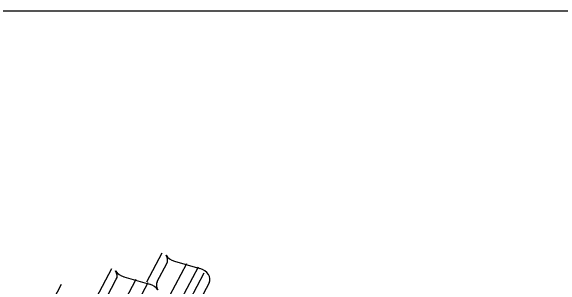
# Model space of a CAD drawing. Extents: x 638850 to 644908, y 297188 to 298900.
# Drawn here: x 639957 to 640028.9, y 298002.5 to 298038.5 of the extents above; entities that cross this region are included whole.
import ezdxf

# ---------------------------------------------------------------- set-up
doc = ezdxf.new("R2010")
doc.units = 0
doc.layers.add('1', color=7, linetype='Continuous')
doc.layers.add('2', color=7, linetype='Continuous')

msp = doc.modelspace()

# ---------------------------------------------------------------- linework, layer by layer
at = {"layer": '1'}
msp.add_line((639730.439, 298038.53), (640516.439, 298038.53), dxfattribs=at)
at = {"layer": '2'}
for p, q in [((639976.758, 298006.84), (639974.75, 298003.033)), ((639976.135, 298003.114), (639977.381, 298005.471)), ((639979.94, 298005.454), (639977.729, 298001.264)), ((639978.385, 298005.783), (639981.724, 298004.851)), ((639970.165, 298004.791), (639968.156, 298000.984)), ((639981.48, 298005.027), (639979.268, 298000.834)), ((639982.214, 298004.235), (639980.27, 298000.549)), ((639969.541, 298001.065), (639970.787, 298003.422)), ((639973.346, 298003.405), (639971.135, 297999.215)), ((639971.791, 298003.734), (639975.131, 298002.802)), ((639963.571, 298002.742), (639961.562, 297998.935)), ((639974.886, 298002.978), (639972.674, 297998.785)), ((639982.912, 298002.983), (639981.667, 298000.625))]:
    msp.add_line(p, q, dxfattribs=at)
for centre, start_param, end_param in [((639975.937, 298006.14), 3.045062, 3.936083), ((639978.642, 298006.98), 0.794491, 1.685512), ((639969.344, 298004.091), 3.045062, 3.936083), ((639972.048, 298004.931), 0.794491, 1.685512), ((639981.469, 298003.652), 3.936083, 4.827105), ((639981.469, 298003.652), 3.045062, 3.936083), ((639977.579, 298002.444), 6.186654, 7.077676), ((639974.875, 298001.604), 3.936083, 4.827105)]:
    msp.add_ellipse(centre, major_axis=(-1.492, 0.562), ratio=0.764477, start_param=start_param, end_param=end_param, dxfattribs=at)

doc.saveas('drawing.dxf')
